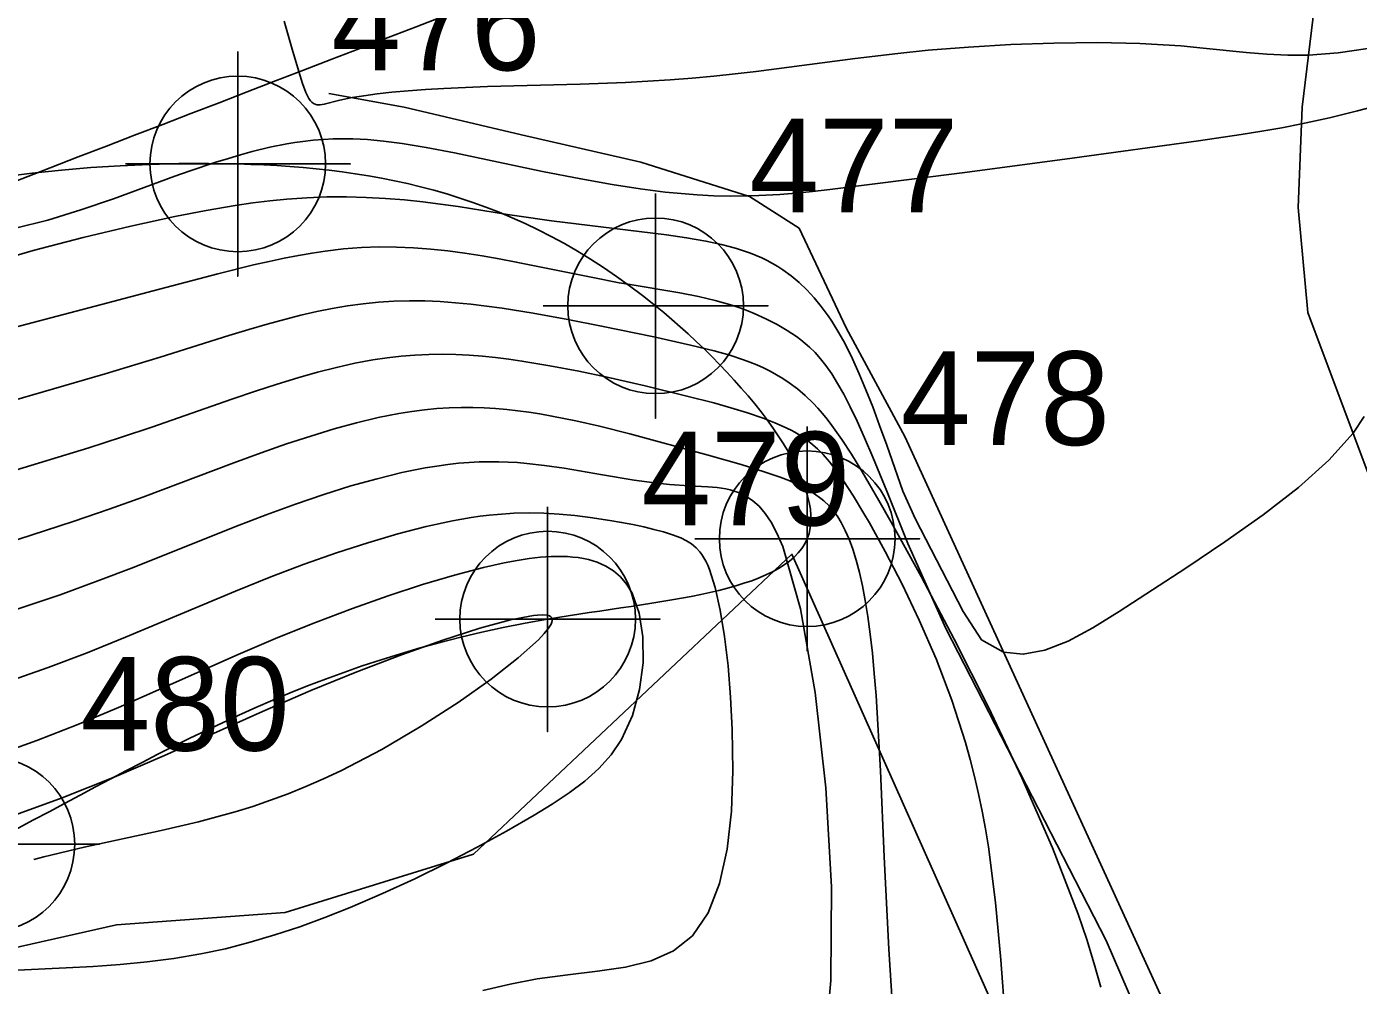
# Model space of a CAD drawing. Extents: x 2602990 to 2605851, y 618069 to 619180.
# Drawn here: x 2603957.94 to 2603993.48, y 618618.22 to 618643.81 of the extents above; entities that cross this region are included whole.
import ezdxf

# ---------------------------------------------------------------- set-up
doc = ezdxf.new("R2010")
doc.units = 0
for name, color, linetype in [('DTM Contours Major', 7, 'Continuous'), ('DTM Contours Minor', 7, 'Continuous'), ('Exist DTM Breakline', 7, 'Continuous'), ('Exist DTM Breakline Cogo Number', 7, 'Continuous'), ('Exist DTM Breakline Cogo Point CELL', 7, 'Continuous'), ('Exist DTM Crownline', 7, 'Continuous'), ('Exist Roads EOP', 7, 'Continuous'), ('PH Exist DTM Breakline', 7, 'Continuous'), ('PH Exist DTM Obscure Area', 7, 'Continuous')]:
    doc.layers.add(name, color=color, linetype=linetype)

# ---------------------------------------------------------------- blocks, each defined once
blk = doc.blocks.new('EXIST DTM BREAKLINE COGO POINT')
at = {"layer": 'Exist DTM Breakline Cogo Point CELL'}
blk.add_lwpolyline([(0, 0.06), (0, -0.06), (0, 0), (0.06, 0), (-0.06, 0)], dxfattribs=at)
blk.add_circle((0, 0), 0.04688, dxfattribs=at)

msp = doc.modelspace()

# ---------------------------------------------------------------- linework, layer by layer
at = {"layer": 'DTM Contours Major'}
msp.add_lwpolyline([(2603957.693, 618618.622), (2603958.995, 618618.681), (2603959.719, 618618.72), (2603960.439, 618618.771), (2603961.155, 618618.84), (2603961.871, 618618.932), (2603962.586, 618619.054), (2603963.244, 618619.195), (2603963.904, 618619.365), (2603964.567, 618619.561), (2603965.232, 618619.782), (2603965.901, 618620.027), (2603966.573, 618620.294), (2603967.436, 618620.665), (2603968.296, 618621.062), (2603969.141, 618621.478), (2603969.96, 618621.905), (2603970.744, 618622.336), (2603971.48, 618622.761), (2603971.967, 618623.057), (2603972.42, 618623.357), (2603972.836, 618623.669), (2603973.21, 618624.003), (2603973.537, 618624.369), (2603973.814, 618624.777), (2603974.107, 618625.416), (2603974.298, 618626.112), (2603974.39, 618626.826), (2603974.384, 618627.519), (2603974.286, 618628.15), (2603974.097, 618628.682), (2603973.955, 618628.92), (2603973.788, 618629.119), (2603973.6, 618629.281), (2603973.392, 618629.41), (2603973.168, 618629.509), (2603972.931, 618629.582), (2603972.797, 618629.611), (2603972.659, 618629.634), (2603972.518, 618629.65), (2603972.374, 618629.661), (2603972.226, 618629.666), (2603971.936, 618629.662), (2603971.649, 618629.642), (2603971.347, 618629.607), (2603971.026, 618629.557), (2603970.685, 618629.493), (2603970.135, 618629.37), (2603969.354, 618629.166), (2603968.502, 618628.913), (2603967.591, 618628.617), (2603966.636, 618628.28), (2603965.648, 618627.906), (2603964.641, 618627.5), (2603963.589, 618627.05), (2603961.463, 618626.106), (2603960.388, 618625.634), (2603959.305, 618625.179), (2603958.212, 618624.752), (2603957.417, 618624.467)], dxfattribs=at)
at = {"layer": 'DTM Contours Minor'}
for points in [[(2603993.733, 618643.226), (2603992.939, 618643.104), (2603992.148, 618643.046), (2603991.593, 618643.046), (2603991.039, 618643.073), (2603990.482, 618643.12), (2603989.339, 618643.237), (2603988.745, 618643.291), (2603987.65, 618643.355), (2603986.513, 618643.38), (2603985.356, 618643.37), (2603984.203, 618643.33), (2603983.075, 618643.263), (2603981.994, 618643.175), (2603981.191, 618643.094), (2603980.047, 618642.959), (2603977.407, 618642.613), (2603976.846, 618642.546), (2603976.282, 618642.487), (2603975.7, 618642.434), (2603975.113, 618642.389), (2603974.52, 618642.351), (2603973.922, 618642.32), (2603972.713, 618642.272), (2603970.242, 618642.206), (2603969.648, 618642.185), (2603969.071, 618642.159), (2603968.584, 618642.13), (2603968.121, 618642.095), (2603967.687, 618642.056), (2603967.29, 618642.012), (2603966.934, 618641.964), (2603966.625, 618641.912), (2603966.296, 618641.841), (2603965.88, 618641.737), (2603965.771, 618641.721), (2603965.684, 618641.724), (2603965.637, 618641.736), (2603965.593, 618641.757), (2603965.551, 618641.788), (2603965.511, 618641.83), (2603965.472, 618641.885), (2603965.431, 618641.958), (2603965.39, 618642.049), (2603965.302, 618642.286), (2603965.2, 618642.608), (2603965.026, 618643.205), (2603964.816, 618643.952)], [(2603994.43, 618641.822), (2603993.456, 618641.562), (2603992.708, 618641.377), (2603991.96, 618641.212), (2603991.435, 618641.109), (2603990.901, 618641.015), (2603990.353, 618640.926), (2603989.208, 618640.758), (2603985.838, 618640.297), (2603982.981, 618639.917), (2603980.363, 618639.582), (2603979.37, 618639.461), (2603978.908, 618639.41), (2603978.466, 618639.366), (2603978.041, 618639.331), (2603977.481, 618639.297), (2603977.185, 618639.287), (2603976.726, 618639.283), (2603976.276, 618639.294), (2603975.836, 618639.317), (2603975.404, 618639.35), (2603974.982, 618639.393), (2603974.314, 618639.479), (2603973.565, 618639.595), (2603972.729, 618639.744), (2603971.704, 618639.945), (2603969.356, 618640.438), (2603968.598, 618640.585), (2603967.96, 618640.69), (2603967.465, 618640.754), (2603967.038, 618640.792), (2603966.641, 618640.811), (2603966.384, 618640.814), (2603966.124, 618640.81), (2603965.859, 618640.797), (2603965.59, 618640.775), (2603965.314, 618640.744), (2603965.101, 618640.714), (2603964.884, 618640.678), (2603964.434, 618640.587), (2603963.959, 618640.472), (2603963.648, 618640.386), (2603963.324, 618640.291), (2603962.988, 618640.186), (2603962.276, 618639.947), (2603961.899, 618639.814), (2603960.254, 618639.214), (2603959.386, 618638.914), (2603958.508, 618638.643), (2603957.639, 618638.424)], [(2603993.63, 618633.399), (2603993.336, 618632.96), (2603992.693, 618632.237), (2603991.877, 618631.505), (2603990.937, 618630.775), (2603989.919, 618630.054), (2603988.871, 618629.351), (2603987.099, 618628.192), (2603986.395, 618627.759), (2603985.733, 618627.405), (2603985.112, 618627.16), (2603984.536, 618627.053), (2603984.005, 618627.113), (2603983.419, 618627.439), (2603982.93, 618628.193), (2603981.651, 618630.679), (2603981.323, 618631.407), (2603980.893, 618632.636), (2603980.703, 618633.164), (2603980.519, 618633.657), (2603980.339, 618634.116), (2603980.161, 618634.542), (2603979.983, 618634.936), (2603979.772, 618635.357), (2603979.617, 618635.636), (2603979.425, 618635.946), (2603979.326, 618636.092), (2603979.146, 618636.338), (2603978.957, 618636.568), (2603978.76, 618636.782), (2603978.555, 618636.978), (2603978.341, 618637.158), (2603978.118, 618637.32), (2603977.983, 618637.407), (2603977.845, 618637.487), (2603977.703, 618637.563), (2603977.559, 618637.633), (2603977.411, 618637.697), (2603977.259, 618637.758), (2603977.072, 618637.824), (2603976.881, 618637.885), (2603976.684, 618637.941), (2603976.483, 618637.992), (2603976.066, 618638.082), (2603975.55, 618638.172), (2603975.011, 618638.25), (2603973.625, 618638.422), (2603971.949, 618638.628), (2603971.025, 618638.757), (2603970.774, 618638.795), (2603969.454, 618639.002), (2603968.987, 618639.069), (2603968.51, 618639.13), (2603968.028, 618639.182), (2603967.515, 618639.224), (2603966.999, 618639.251), (2603966.478, 618639.263), (2603965.951, 618639.26), (2603965.419, 618639.24), (2603964.881, 618639.202), (2603964.433, 618639.158), (2603963.975, 618639.101), (2603963.503, 618639.032), (2603962.73, 618638.899), (2603961.894, 618638.735), (2603960.722, 618638.48), (2603959.453, 618638.177), (2603958.118, 618637.828), (2603956.747, 618637.434)], [(2603988.284, 618615.848), (2603986.746, 618619.411), (2603982.467, 618627.744), (2603981.454, 618630.007), (2603980.895, 618631.41), (2603980.521, 618632.316), (2603980.3, 618632.831), (2603980.102, 618633.272), (2603979.918, 618633.658), (2603979.746, 618633.994), (2603979.582, 618634.286), (2603979.424, 618634.54), (2603979.269, 618634.762), (2603979.125, 618634.943), (2603978.98, 618635.105), (2603978.831, 618635.25), (2603978.718, 618635.35), (2603978.602, 618635.444), (2603978.484, 618635.533), (2603978.239, 618635.696), (2603977.967, 618635.856), (2603977.667, 618636.012), (2603977.352, 618636.154), (2603977.189, 618636.22), (2603976.976, 618636.298), (2603976.758, 618636.37), (2603976.537, 618636.436), (2603976.314, 618636.497), (2603975.87, 618636.602), (2603975.37, 618636.7), (2603973.937, 618636.938), (2603973.749, 618636.972), (2603973.053, 618637.107), (2603971.005, 618637.522), (2603970.551, 618637.608), (2603970.094, 618637.688), (2603969.635, 618637.76), (2603969.177, 618637.822), (2603968.722, 618637.871), (2603968.264, 618637.906), (2603967.807, 618637.925), (2603967.346, 618637.926), (2603966.878, 618637.909), (2603966.4, 618637.872), (2603965.909, 618637.815), (2603965.556, 618637.763), (2603965.192, 618637.7), (2603964.812, 618637.627), (2603964.413, 618637.542), (2603963.99, 618637.445), (2603963.042, 618637.211), (2603961.317, 618636.758), (2603959.938, 618636.391), (2603956.752, 618635.557)], [(2603957.558, 618633.823), (2603960.039, 618634.537), (2603961.503, 618634.985), (2603963.337, 618635.559), (2603963.871, 618635.722), (2603964.357, 618635.864), (2603964.819, 618635.991), (2603965.26, 618636.104), (2603965.685, 618636.202), (2603966.097, 618636.285), (2603966.5, 618636.354), (2603966.918, 618636.41), (2603967.332, 618636.451), (2603967.743, 618636.476), (2603968.153, 618636.487), (2603968.563, 618636.484), (2603968.975, 618636.467), (2603969.385, 618636.438), (2603969.797, 618636.398), (2603970.211, 618636.349), (2603970.626, 618636.291), (2603971.457, 618636.158), (2603972.383, 618635.991), (2603973.282, 618635.816), (2603974.675, 618635.526), (2603975.653, 618635.308), (2603976.288, 618635.153), (2603976.707, 618635.035), (2603977.073, 618634.915), (2603977.24, 618634.852), (2603977.423, 618634.777), (2603977.603, 618634.697), (2603977.78, 618634.609), (2603977.954, 618634.515), (2603978.124, 618634.413), (2603978.291, 618634.303), (2603978.508, 618634.142), (2603978.72, 618633.961), (2603978.929, 618633.758), (2603979.052, 618633.625), (2603979.175, 618633.482), (2603979.3, 618633.327), (2603979.427, 618633.16), (2603979.693, 618632.783), (2603979.948, 618632.393), (2603980.225, 618631.944), (2603980.685, 618631.161), (2603981.015, 618630.578), (2603981.807, 618629.134), (2603982.689, 618627.46), (2603983.604, 618625.638), (2603984.498, 618623.752), (2603985.315, 618621.883), (2603986, 618620.115), (2603986.23, 618619.439), (2603986.431, 618618.79), (2603986.604, 618618.166)], [(2603957.435, 618631.902), (2603959.599, 618632.562), (2603960.471, 618632.846), (2603961.283, 618633.119), (2603963.418, 618633.862), (2603964.048, 618634.076), (2603964.625, 618634.264), (2603965.176, 618634.434), (2603965.703, 618634.583), (2603966.209, 618634.713), (2603966.699, 618634.823), (2603967.175, 618634.912), (2603967.557, 618634.969), (2603967.932, 618635.012), (2603968.303, 618635.042), (2603968.669, 618635.059), (2603969.032, 618635.064), (2603969.392, 618635.057), (2603969.748, 618635.039), (2603970.102, 618635.012), (2603970.455, 618634.975), (2603970.808, 618634.931), (2603971.159, 618634.88), (2603971.901, 618634.756), (2603972.676, 618634.608), (2603973.433, 618634.448), (2603974.446, 618634.218), (2603975.562, 618633.948), (2603976.275, 618633.764), (2603976.735, 618633.636), (2603977.177, 618633.5), (2603977.592, 618633.358), (2603977.905, 618633.236), (2603978.129, 618633.138), (2603978.338, 618633.035), (2603978.437, 618632.981), (2603978.529, 618632.928), (2603978.703, 618632.815), (2603978.867, 618632.691), (2603979.046, 618632.534), (2603979.193, 618632.385), (2603979.361, 618632.192), (2603979.482, 618632.039), (2603979.607, 618631.872), (2603979.735, 618631.688), (2603980.007, 618631.27), (2603980.282, 618630.815), (2603980.429, 618630.562), (2603980.851, 618629.8), (2603981.301, 618628.929), (2603981.76, 618627.966), (2603982.208, 618626.928), (2603982.626, 618625.832), (2603982.994, 618624.695), (2603983.121, 618624.246), (2603983.237, 618623.792), (2603983.343, 618623.333), (2603983.44, 618622.867), (2603983.528, 618622.394), (2603983.606, 618621.913), (2603983.794, 618620.43), (2603983.933, 618618.899), (2603984.05, 618617.352)], [(2603957.346, 618630.004), (2603959.186, 618630.594), (2603960.143, 618630.925), (2603961.045, 618631.251), (2603963.469, 618632.161), (2603964.2, 618632.43), (2603964.876, 618632.667), (2603965.525, 618632.88), (2603966.148, 618633.069), (2603966.747, 618633.233), (2603967.321, 618633.37), (2603967.872, 618633.479), (2603968.22, 618633.534), (2603968.558, 618633.578), (2603968.889, 618633.61), (2603969.213, 618633.631), (2603969.532, 618633.642), (2603969.845, 618633.642), (2603970.151, 618633.632), (2603970.453, 618633.614), (2603970.751, 618633.588), (2603971.047, 618633.554), (2603971.34, 618633.514), (2603971.632, 618633.469), (2603971.956, 618633.412), (2603972.596, 618633.284), (2603973.223, 618633.141), (2603974.04, 618632.935), (2603976.127, 618632.368), (2603977.005, 618632.118), (2603977.622, 618631.928), (2603978.047, 618631.781), (2603978.307, 618631.68), (2603978.554, 618631.57), (2603978.787, 618631.449), (2603978.966, 618631.339), (2603979.134, 618631.215), (2603979.215, 618631.148), (2603979.354, 618631.012), (2603979.385, 618630.979), (2603979.487, 618630.855), (2603979.584, 618630.719), (2603979.677, 618630.567), (2603979.786, 618630.358), (2603979.89, 618630.123), (2603979.988, 618629.859), (2603980.08, 618629.565), (2603980.167, 618629.238), (2603980.247, 618628.877), (2603980.321, 618628.487), (2603980.389, 618628.059), (2603980.452, 618627.593), (2603980.509, 618627.087), (2603980.561, 618626.54), (2603980.609, 618625.95), (2603980.725, 618623.941), (2603980.827, 618621.648), (2603980.945, 618619.184), (2603981.109, 618616.661)], [(2603957.342, 618628.143), (2603958.832, 618628.644), (2603959.843, 618629.011), (2603960.812, 618629.383), (2603963.499, 618630.454), (2603964.333, 618630.776), (2603965.113, 618631.061), (2603965.868, 618631.318), (2603966.595, 618631.546), (2603967.29, 618631.741), (2603967.952, 618631.903), (2603968.578, 618632.029), (2603968.884, 618632.079), (2603969.18, 618632.12), (2603969.468, 618632.151), (2603969.748, 618632.174), (2603970.02, 618632.188), (2603970.286, 618632.194), (2603970.543, 618632.193), (2603970.794, 618632.184), (2603971.042, 618632.17), (2603971.285, 618632.15), (2603971.762, 618632.096), (2603972.287, 618632.019), (2603973.308, 618631.844), (2603974.154, 618631.702), (2603974.694, 618631.627), (2603975.091, 618631.586), (2603975.616, 618631.552), (2603976.122, 618631.526), (2603976.369, 618631.504), (2603976.602, 618631.468), (2603976.714, 618631.443), (2603976.824, 618631.412), (2603976.934, 618631.373), (2603977.043, 618631.325), (2603977.152, 618631.266), (2603977.319, 618631.152), (2603977.485, 618631.004), (2603977.648, 618630.814), (2603977.808, 618630.577), (2603977.964, 618630.285), (2603978.116, 618629.933), (2603978.593, 618628.263), (2603978.986, 618626.037), (2603979.27, 618623.488), (2603979.418, 618620.846), (2603979.403, 618618.345), (2603979.201, 618616.216)], [(2603970.117, 618618.081), (2603970.844, 618618.252), (2603971.562, 618618.387), (2603972.384, 618618.499), (2603973.176, 618618.591), (2603973.921, 618618.702), (2603974.602, 618618.871), (2603975.203, 618619.136), (2603975.707, 618619.535), (2603976.13, 618620.151), (2603976.434, 618620.936), (2603976.635, 618621.854), (2603976.747, 618622.87), (2603976.787, 618623.947), (2603976.769, 618625.05), (2603976.725, 618625.913), (2603976.657, 618626.746), (2603976.565, 618627.527), (2603976.451, 618628.231), (2603976.317, 618628.837), (2603976.163, 618629.32), (2603976.115, 618629.435), (2603976.064, 618629.539), (2603976.012, 618629.632), (2603975.958, 618629.715), (2603975.902, 618629.79), (2603975.805, 618629.896), (2603975.684, 618629.998), (2603975.55, 618630.084), (2603975.397, 618630.159), (2603975.177, 618630.244), (2603974.937, 618630.318), (2603974.681, 618630.387), (2603974.407, 618630.452), (2603974.117, 618630.514), (2603973.815, 618630.572), (2603973.503, 618630.626), (2603972.982, 618630.704), (2603972.57, 618630.755), (2603972.149, 618630.794), (2603971.743, 618630.817), (2603971.349, 618630.826), (2603970.939, 618630.817), (2603970.507, 618630.788), (2603970.28, 618630.766), (2603970.047, 618630.737), (2603969.807, 618630.702), (2603969.302, 618630.614), (2603968.6, 618630.462), (2603967.846, 618630.267), (2603967.048, 618630.032), (2603966.212, 618629.761), (2603965.346, 618629.456), (2603964.457, 618629.119), (2603963.517, 618628.74), (2603960.581, 618627.508), (2603959.559, 618627.096), (2603958.513, 618626.698), (2603957.372, 618626.299)], [(2603958.128, 618621.575), (2603958.395, 618621.649), (2603959.473, 618621.907), (2603961.534, 618622.353), (2603962.528, 618622.583), (2603963.503, 618622.846), (2603963.978, 618622.994), (2603964.45, 618623.156), (2603964.921, 618623.332), (2603965.393, 618623.523), (2603965.865, 618623.73), (2603966.34, 618623.953), (2603967.417, 618624.516), (2603968.469, 618625.133), (2603969.455, 618625.768), (2603970.332, 618626.388), (2603971.06, 618626.956), (2603971.597, 618627.44), (2603971.752, 618627.605), (2603971.866, 618627.749), (2603971.905, 618627.808), (2603971.934, 618627.862), (2603971.953, 618627.91), (2603971.962, 618627.954), (2603971.962, 618627.992), (2603971.951, 618628.025), (2603971.928, 618628.055), (2603971.891, 618628.078), (2603971.827, 618628.097), (2603971.718, 618628.108), (2603971.569, 618628.102), (2603971.468, 618628.092), (2603970.85, 618627.972), (2603970.03, 618627.747), (2603969.047, 618627.432), (2603967.942, 618627.041), (2603966.754, 618626.586), (2603965.523, 618626.083), (2603964.237, 618625.525), (2603961.621, 618624.356), (2603960.272, 618623.776), (2603958.885, 618623.219), (2603957.45, 618622.699)]]:
    msp.add_lwpolyline(points, dxfattribs=at)
at = {"layer": 'Exist DTM Breakline'}
msp.add_spline([(2603647.352, 618520.802), (2603704.337, 618541.966), (2603758.983, 618562.663), (2603811.118, 618582.434), (2603865.604, 618602.567), (2603913.966, 618621.231), (2603963.574, 618640.143), (2603974.725, 618636.355), (2603978.77, 618630.138), (2603971.844, 618627.992), (2603956.88, 618621.982), (2603923.969, 618609.772), (2603877.426, 618591.796), (2603827.273, 618571.857), (2603776.875, 618552.809), (2603720.479, 618530.104), (2603675.109, 618514.176), (2603657.355, 618505.354), (2603640.368, 618498.804), (2603619.191, 618491.366), (2603591.676, 618480.386)], degree=3, dxfattribs=at)
at = {"layer": 'Exist DTM Crownline'}
msp.add_spline([(2603233.488, 618380.754), (2603285.185, 618400.095), (2603335.457, 618418.629), (2603390.812, 618439.069), (2603440.087, 618457.325), (2603493.996, 618477.231), (2603542.655, 618495.301), (2603600.808, 618516.867), (2603653.659, 618536.362), (2603706.222, 618555.742), (2603764.811, 618577.593), (2603823.52, 618599.847), (2603878.564, 618620.56), (2603937.951, 618643.078), (2603997.369, 618665.789), (2604036.209, 618680.665), (2604055.311, 618688.017)], degree=3, dxfattribs=at)
at = {"layer": 'Exist Roads EOP'}
for points in [[(2603230.17, 618389.98), (2603282.929, 618409.597), (2603332.773, 618427.868), (2603388.167, 618448.413), (2603437.203, 618466.721), (2603490.778, 618486.527), (2603539.039, 618504.558), (2603597.451, 618526.156), (2603651.053, 618545.972), (2603705.208, 618566.084), (2603762.02, 618587.183), (2603820.334, 618609.162), (2603876.341, 618629.99), (2603934.909, 618652.28), (2603996.409, 618675.568), (2604033.216, 618689.957), (2604052.01, 618697.199)], [(2604034.633, 618668.486), (2603984.89, 618650.123), (2603936.767, 618631.654), (2603888.195, 618613.335), (2603837.766, 618594.258), (2603782.918, 618573.705), (2603731.939, 618554.39), (2603671.126, 618532.171), (2603621.822, 618514.106), (2603561.545, 618491.877), (2603506.421, 618471.293), (2603452.163, 618451.33), (2603398.364, 618431.316), (2603341.431, 618410.355), (2603281.65, 618388.199), (2603223.033, 618366.475), (2603185.717, 618352.612)]]:
    msp.add_spline(points, degree=3, dxfattribs=at)
at = {"layer": 'PH Exist DTM Breakline'}
for points in [[(2604045.714, 618453.546), (2604044.946, 618473.566), (2604043.333, 618491.969), (2604041.8, 618507.386), (2604040.227, 618514.293), (2604035.859, 618528.229), (2604032.582, 618541.816), (2604027.277, 618554.564), (2604019.525, 618571.495), (2604012.48, 618586.034), (2604006.554, 618597.689), (2603992.13, 618636.179), (2603991.872, 618638.982), (2603991.977, 618641.654), (2603992.516, 618646.05), (2603993.333, 618649.771), (2603994.146, 618652.056)], [(2604039.099, 618441.937), (2604038.633, 618446.16), (2604036.671, 618455.507), (2604035.673, 618467.671), (2604035.277, 618478.62), (2604033.892, 618500.873), (2604030.61, 618514.776), (2604025.18, 618530.601), (2604016.09, 618553.807), (2604008.263, 618573.362), (2604002.452, 618586.829), (2603981.38, 618632.847), (2603979.807, 618635.771), (2603978.555, 618638.427), (2603977.233, 618639.272), (2603974.326, 618640.189), (2603971.149, 618640.923), (2603968.018, 618641.656), (2603966.006, 618642.026)]]:
    msp.add_lwpolyline(points, dxfattribs=at)
at = {"layer": 'PH Exist DTM Obscure Area'}
msp.add_lwpolyline([(2603908.097, 618596.875), (2603916.675, 618598.063), (2603925.238, 618600.615), (2603935.325, 618601.003), (2603944.019, 618603.966), (2603949.149, 618608.525), (2603952.722, 618618.111), (2603960.339, 618619.834), (2603964.836, 618620.158), (2603969.864, 618621.716), (2603978.364, 618629.722), (2603997.117, 618587.66), (2603987.374, 618581.003), (2603980.595, 618577.517), (2603972.739, 618572.791), (2603966.001, 618565.759), (2603959.59, 618565.822), (2603948.498, 618569.924), (2603944.311, 618578.331), (2603937.375, 618576.616), (2603936.326, 618572.922), (2603934.487, 618566.764), (2603926.766, 618562.176), (2603919.177, 618557.998)], dxfattribs=at)

# ---------------------------------------------------------------- block references
at = {"layer": 'Exist DTM Breakline Cogo Point CELL', "xscale": 50, "yscale": 50}
for p in [(2603963.574, 618640.143), (2603974.725, 618636.355), (2603978.77, 618630.138), (2603971.844, 618627.992), (2603956.88, 618621.982)]:
    msp.add_blockref('EXIST DTM BREAKLINE COGO POINT', p, dxfattribs=at)

# ---------------------------------------------------------------- texts
at = {"layer": 'Exist DTM Breakline Cogo Number'}
for s, p in [('476', (2603966.074, 618642.643)), ('477', (2603977.225, 618638.855)), ('478', (2603981.27, 618632.638)), ('479', (2603974.344, 618630.492)), ('480', (2603959.38, 618624.482))]:
    msp.add_text(s, height=2.5, dxfattribs=at).set_placement(p)

doc.saveas('drawing.dxf')
